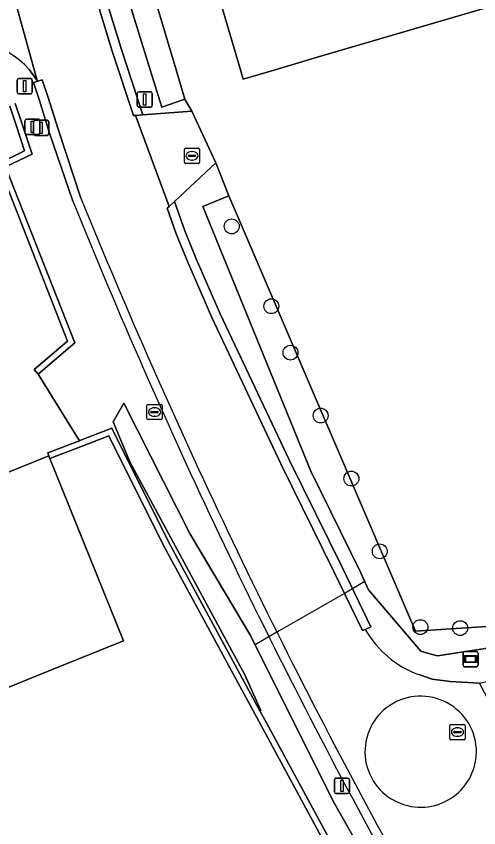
# Model space of a CAD drawing. Extents: x 164494 to 166241, y 382475 to 384495.
# Drawn here: x 164815.9 to 164846.3, y 383450.1 to 383503.5 of the extents above; entities that cross this region are included whole.
import ezdxf

# ---------------------------------------------------------------- set-up
doc = ezdxf.new("R2010")
doc.units = 0
for name, color, linetype in [('IMGEO_Afsluitpaal', 7, 'Continuous'), ('IMGEO_Berm_halfverhard', 7, 'Continuous'), ('IMGEO_Boom', 7, 'Continuous'), ('IMGEO_Brandkraan', 7, 'Continuous'), ('IMGEO_Duiker', 7, 'Continuous'), ('IMGEO_Erf', 7, 'Continuous'), ('IMGEO_Groenvoorziening', 7, 'Continuous'), ('IMGEO_Haag', 7, 'Continuous'), ('IMGEO_Lichtmast', 7, 'Continuous'), ('IMGEO_Pand', 7, 'Continuous'), ('IMGEO_Rijbaan_lokaal_gesloten', 7, 'Continuous'), ('IMGEO_Rijbaan_lokaal_open', 7, 'Continuous'), ('IMGEO_Rioolput', 7, 'Continuous'), ('IMGEO_Straatnaambord', 7, 'Continuous'), ('IMGEO_Verkeersbordpaal', 7, 'Continuous'), ('IMGEO_Voetpad_open', 7, 'Continuous'), ('IMGEO_Waterloop', 7, 'Continuous')]:
    doc.layers.add(name, color=color, linetype=linetype)

msp = doc.modelspace()

# ---------------------------------------------------------------- linework, layer by layer
at = {"layer": 'IMGEO_Afsluitpaal'}
for p, q in [((164815.948, 383498.524), (164815.948, 383499.324)), ((164815.948, 383499.324), (164815.948, 383498.524)), ((164816.048, 383499.424), (164816.838, 383499.424)), ((164816.838, 383499.424), (164816.048, 383499.424)), ((164816.938, 383499.324), (164816.938, 383498.524)), ((164816.938, 383498.524), (164816.938, 383499.324)), ((164816.838, 383498.424), (164816.048, 383498.424)), ((164816.048, 383498.424), (164816.838, 383498.424)), ((164817.032, 383495.786), (164817.032, 383496.586)), ((164817.032, 383496.586), (164817.032, 383495.786)), ((164817.132, 383496.686), (164817.922, 383496.686)), ((164817.922, 383496.686), (164817.132, 383496.686)), ((164818.022, 383496.586), (164818.022, 383495.786)), ((164818.022, 383495.786), (164818.022, 383496.586)), ((164817.922, 383495.686), (164817.132, 383495.686)), ((164817.132, 383495.686), (164817.922, 383495.686))]:
    msp.add_line(p, q, dxfattribs=at)
for points in [[(164816.368, 383499.299), (164816.518, 383499.299), (164816.518, 383498.549), (164816.368, 383498.549), (164816.368, 383499.299)], [(164817.452, 383496.561), (164817.602, 383496.561), (164817.602, 383495.811), (164817.452, 383495.811), (164817.452, 383496.561)]]:
    msp.add_lwpolyline(points, dxfattribs=at)
for centre, start, end in [((164816.048, 383499.324), 90, 180), ((164816.048, 383499.324), 90, 180), ((164816.838, 383499.324), 0, 90), ((164816.838, 383499.324), 360, 90), ((164816.048, 383498.524), 180, 270), ((164816.048, 383498.524), 180, 270), ((164816.838, 383498.524), 270, 0), ((164816.838, 383498.524), 270, 0), ((164817.132, 383496.586), 90, 180), ((164817.132, 383496.586), 90, 180), ((164817.922, 383496.586), 0, 90), ((164817.922, 383496.586), 360, 90), ((164817.132, 383495.786), 180, 270), ((164817.132, 383495.786), 180, 270), ((164817.922, 383495.786), 270, 0), ((164817.922, 383495.786), 270, 0)]:
    msp.add_arc(centre, 0.1, start, end, dxfattribs=at)
at = {"layer": 'IMGEO_Berm_halfverhard'}
for points in [[(164802.867, 383578.262), (164806.986, 383561.15), (164808.917, 383553.049), (164811.461, 383542.57), (164813.635, 383533.194), (164815.411, 383525.691), (164816.853, 383519.895), (164818.651, 383513.016), (164820.33, 383507.377), (164822.211, 383501.24), (164823.598, 383496.994), (164823.734, 383497.004), (164824.214, 383497.04), (164822.784, 383501.416), (164820.905, 383507.549), (164819.231, 383513.168), (164817.435, 383520.04), (164815.995, 383525.829), (164814.219, 383533.33), (164812.044, 383542.711), (164809.501, 383553.189), (164807.569, 383561.29), (164803.45, 383578.404)], [(164820.143, 383491.554), (164818.638, 383496.089), (164817.989, 383498.175), (164817.603, 383499.346), (164817.305, 383499.255), (164817.029, 383499.171), (164817.419, 383497.987), (164818.065, 383495.911), (164819.613, 383491.367)]]:
    msp.add_lwpolyline(points, dxfattribs=at)
msp.add_lwpolyline([(164826.302, 383491.338), (164825.947, 383491.005), (164825.824, 383490.89), (164826.421, 383489.217), (164827.184, 383487.341), (164828.764, 383483.707), (164833.326, 383474.037), (164836.796, 383467.001), (164838.69, 383463.101), (164838.866, 383463.178), (164839.24, 383463.342), (164837.334, 383467.267), (164833.869, 383474.293), (164829.314, 383483.947), (164827.74, 383487.567), (164826.986, 383489.418)], close=True, dxfattribs=at)
for centre, radius, start, end in [((165203.852, 383647.763), 414.287, 202.15137, 208.77058), ((165193.752, 383642.593), 403.545, 202.00839, 208.81736)]:
    msp.add_arc(centre, radius, start, end, dxfattribs=at)
at = {"layer": 'IMGEO_Boom'}
for centre in [(164830.074, 383489.698), (164832.683, 383484.449), (164833.943, 383481.389), (164835.93, 383477.254), (164837.952, 383473.108), (164839.823, 383468.318), (164842.496, 383463.33), (164845.114, 383463.264)]:
    msp.add_circle(centre, 0.489, dxfattribs=at)
at = {"layer": 'IMGEO_Brandkraan'}
for p, q in [((164824.494, 383477.057), (164824.494, 383477.909)), ((164824.569, 383477.983), (164825.421, 383477.983)), ((164824.982, 383477.763), (164825.007, 383477.763)), ((164825.495, 383477.909), (164825.495, 383477.057)), ((164824.753, 383477.477), (164824.753, 383477.489)), ((164825.191, 383477.44), (164824.793, 383477.44)), ((164824.796, 383477.526), (164825.194, 383477.526)), ((164825.005, 383477.203), (164824.98, 383477.203)), ((164825.237, 383477.489), (164825.237, 383477.477)), ((164825.421, 383476.983), (164824.569, 383476.983))]:
    msp.add_line(p, q, dxfattribs=at)
for points in [[(164824.494, 383477.057), (164824.494, 383477.909)], [(164824.569, 383477.983), (164825.421, 383477.983)], [(164825.495, 383477.909), (164825.495, 383477.057)], [(164825.421, 383476.983), (164824.569, 383476.983)]]:
    msp.add_lwpolyline(points, dxfattribs=at)
for centre, radius, start, end in [((164824.571, 383477.907), 0.0765, 91.552, 178.448), ((164824.571, 383477.907), 0.0765, 91.552, 178.448), ((164825.419, 383477.907), 0.0765, 1.552, 88.448), ((164825.419, 383477.907), 0.0765, 1.552, 88.448), ((164824.793, 383477.486), 0.0403, 85.8775, 175.7526), ((164824.79, 383477.476), 0.0366, 178.938, 274.7102), ((164825.194, 383477.483), 0.043, 264.8664, 352.4533), ((164825.198, 383477.488), 0.0386, 1.7309, 96.639), ((164824.571, 383477.059), 0.0765, 181.552, 268.448), ((164824.571, 383477.059), 0.0765, 181.552, 268.448), ((164825.419, 383477.059), 0.0765, 271.552, 358.448), ((164825.419, 383477.059), 0.0765, 271.552, 358.448)]:
    msp.add_arc(centre, radius, start, end, dxfattribs=at)
for centre, major_axis, ratio, start_param, end_param in [((164824.981, 383477.483), (-0.387, 0.002), 0.722429, 4.712389, 7.853982), ((164825.006, 383477.483), (-0.39, 0.002), 0.717154, 1.570796, 4.712389)]:
    msp.add_ellipse(centre, major_axis=major_axis, ratio=ratio, start_param=start_param, end_param=end_param, dxfattribs=at)
at = {"layer": 'IMGEO_Duiker'}
msp.add_lwpolyline([(164838.835, 383466.322), (164838.581, 383466.176), (164837.641, 383465.636), (164833.199, 383463.083), (164831.847, 383462.306), (164831.614, 383462.172)], dxfattribs=at)
at = {"layer": 'IMGEO_Erf'}
for points in [[(164808.728, 383571.245), (164817.843, 383532.831), (164823.417, 383510.069), (164826.418, 383500), (164826.994, 383498.067), (164827.455, 383497.281), (164829.018, 383493.887), (164829.882, 383491.714), (164830.694, 383489.822), (164842.176, 383463.06), (164852.192, 383463.714), (164863.576, 383467.094), (164868.741, 383468.628), (164874.88, 383470.847), (164878.913, 383472.472), (164896.265, 383479.453), (164922.439, 383490.759), (164883.7, 383477.062), (164883.266, 383478.533), (164932.039, 383495.768), (164933.543, 383500), (164934.392, 383502.389), (164920.621, 383557.769), (164914.456, 383581.898)], [(164820.222, 383475.231), (164818.103, 383474.421), (164822.948, 383462.439), (164818.313, 383460.564), (164815.183, 383459.298), (164810.468, 383457.391), (164808.413, 383462.473), (164813.128, 383464.38), (164810.263, 383471.466), (164813.393, 383472.732), (164818.028, 383474.606), (164817.957, 383474.793), (164820.044, 383475.591), (164817.327, 383479.981), (164817.068, 383480.286), (164819.267, 383482.152), (164814.665, 383493.821), (164816.44, 383494.67), (164815.874, 383496.362), (164815.456, 383497.612)], [(164785.335, 383462.011), (164820.036, 383413.911), (164867.478, 383349.751), (164886.943, 383377.76), (164871.034, 383398.226), (164846.57, 383432.139), (164840.127, 383441.874), (164838.209, 383445.412), (164832.004, 383456.853), (164825.553, 383468.751), (164821.992, 383475.908), (164820.222, 383475.231)]]:
    msp.add_lwpolyline(points, dxfattribs=at)
msp.add_lwpolyline([(164863.392, 383508.953), (164835.628, 383500.805), (164832.941, 383500), (164830.835, 383499.38), (164830.642, 383500), (164827.803, 383509.675), (164832.601, 383511.083), (164860.375, 383519.234)], close=True, dxfattribs=at)
at = {"layer": 'IMGEO_Groenvoorziening'}
for points in [[(164803.45, 383578.404), (164807.569, 383561.29), (164809.501, 383553.189), (164812.044, 383542.711), (164814.219, 383533.33), (164815.995, 383525.829), (164817.435, 383520.04), (164819.231, 383513.168), (164820.905, 383507.549), (164822.784, 383501.416), (164824.214, 383497.04), (164827.455, 383497.281), (164826.994, 383498.067), (164825.464, 383497.549), (164824.708, 383500), (164821.677, 383509.812), (164816.038, 383532.675), (164810.506, 383556.655), (164807.217, 383570.206)], [(164819.613, 383491.367), (164818.065, 383495.911), (164817.419, 383497.987), (164817.029, 383499.171), (164817.305, 383499.255), (164817.267, 383499.308), (164816.759, 383500.005)], [(164815.456, 383497.612), (164815.874, 383496.362), (164816.44, 383494.67), (164814.665, 383493.821), (164819.267, 383482.152), (164817.068, 383480.286), (164817.327, 383479.981), (164819.744, 383482.032), (164815.174, 383493.621), (164816.931, 383494.462), (164816.253, 383496.489), (164815.822, 383497.777)], [(164815.822, 383497.777), (164816.253, 383496.489), (164816.931, 383494.462), (164815.174, 383493.621), (164819.744, 383482.032), (164817.327, 383479.981), (164820.044, 383475.591), (164820.08, 383475.605), (164822.188, 383476.412), (164825.907, 383468.935), (164831.934, 383457.821), (164831.984, 383457.844), (164830.927, 383460.197), (164823.395, 383474.157), (164822.27, 383476.848), (164822.962, 383478.057), (164827.345, 383469.441), (164831.318, 383462.783), (164831.863, 383461.659), (164836.83, 383451.719), (164841.912, 383442.783), (164845.588, 383437.2), (164847.394, 383434.456), (164866.917, 383407.172)], [(164829.882, 383491.714), (164829.018, 383493.887), (164826.302, 383491.338), (164826.986, 383489.418), (164827.74, 383487.567), (164829.314, 383483.947), (164833.869, 383474.293), (164837.334, 383467.267), (164839.24, 383463.342), (164838.866, 383463.178)], [(164949.691, 383487.781), (164946.787, 383488.862), (164944.349, 383489.717), (164944.305, 383489.733), (164937.381, 383490.527), (164932.069, 383488.924), (164921.513, 383486.57), (164916.624, 383485.254), (164907.947, 383482), (164904.766, 383480.487), (164879.529, 383470.631), (164869.248, 383466.838), (164852.63, 383462.833), (164843.612, 383461.437), (164843.123, 383461.582), (164842.523, 383461.759), (164839.074, 383465.785), (164838.555, 383466.953), (164835.287, 383473.588), (164828.161, 383491.006), (164829.882, 383491.714)], [(164842.398, 383460.205), (164843.275, 383459.916), (164844.449, 383459.742), (164846.387, 383459.64), (164853.943, 383461.373), (164860.735, 383462.825), (164865.962, 383464.299), (164869.596, 383465.427), (164878.966, 383468.472), (164900.223, 383476.754), (164908.882, 383480.203), (164916, 383483.026), (164918.976, 383484.138), (164923.891, 383485.657), (164929.074, 383486.908), (164934.056, 383487.198)], [(164871.354, 383398.466), (164846.9, 383432.367), (164840.471, 383442.08), (164839.409, 383444.039), (164838.561, 383445.602), (164832.356, 383457.043), (164831.934, 383457.821), (164825.907, 383468.935), (164822.188, 383476.412), (164820.08, 383475.605), (164820.044, 383475.591), (164817.957, 383474.793), (164818.028, 383474.606), (164818.103, 383474.421), (164820.222, 383475.231), (164821.992, 383475.908), (164825.553, 383468.751), (164832.004, 383456.853), (164838.209, 383445.412), (164840.127, 383441.874), (164846.57, 383432.139), (164871.034, 383398.226)]]:
    msp.add_lwpolyline(points, dxfattribs=at)
for centre, radius, start, end in [((164812.384, 383496.117), 5.853, 41.6255, 111.2543), ((165193.752, 383642.593), 403.545, 202.00839, 208.81736), ((164844.61, 383466.418), 6.595, 209.423, 250.4001)]:
    msp.add_arc(centre, radius, start, end, dxfattribs=at)
at = {"layer": 'IMGEO_Haag'}
for points in [[(164815.456, 383497.612), (164815.874, 383496.362), (164816.44, 383494.67), (164814.665, 383493.821), (164819.267, 383482.152), (164817.068, 383480.286), (164817.327, 383479.981), (164819.744, 383482.032), (164815.174, 383493.621), (164816.931, 383494.462), (164816.253, 383496.489), (164815.822, 383497.777)], [(164871.354, 383398.466), (164846.9, 383432.367), (164840.471, 383442.08), (164839.409, 383444.039), (164838.561, 383445.602), (164832.356, 383457.043), (164831.934, 383457.821), (164825.907, 383468.935), (164822.188, 383476.412), (164820.08, 383475.605), (164820.044, 383475.591), (164817.957, 383474.793), (164818.028, 383474.606), (164818.103, 383474.421), (164820.222, 383475.231), (164821.992, 383475.908), (164825.553, 383468.751), (164832.004, 383456.853), (164838.209, 383445.412), (164840.127, 383441.874), (164846.57, 383432.139), (164871.034, 383398.226)]]:
    msp.add_lwpolyline(points, dxfattribs=at)
at = {"layer": 'IMGEO_Lichtmast'}
for p, q in [((164836.837, 383452.485), (164836.837, 383453.285)), ((164836.837, 383453.285), (164836.837, 383452.485)), ((164836.937, 383453.385), (164837.727, 383453.385)), ((164837.727, 383453.385), (164836.937, 383453.385)), ((164837.827, 383453.285), (164837.827, 383452.485)), ((164837.827, 383452.485), (164837.827, 383453.285)), ((164837.727, 383452.385), (164836.937, 383452.385)), ((164836.937, 383452.385), (164837.727, 383452.385))]:
    msp.add_line(p, q, dxfattribs=at)
msp.add_lwpolyline([(164837.257, 383453.26), (164837.407, 383453.26), (164837.407, 383452.51), (164837.257, 383452.51), (164837.257, 383453.26)], dxfattribs=at)
for centre, start, end in [((164836.937, 383453.285), 90, 180), ((164836.937, 383453.285), 90, 180), ((164837.727, 383453.285), 0, 90), ((164837.727, 383453.285), 360, 90), ((164836.937, 383452.485), 180, 270), ((164836.937, 383452.485), 180, 270), ((164837.727, 383452.485), 270, 0), ((164837.727, 383452.485), 270, 0)]:
    msp.add_arc(centre, 0.1, start, end, dxfattribs=at)
at = {"layer": 'IMGEO_Pand'}
for points in [[(164835.628, 383500.805), (164863.392, 383508.953), (164860.375, 383519.234), (164832.601, 383511.083), (164827.803, 383509.675), (164830.642, 383500), (164830.835, 383499.38), (164832.941, 383500)], [(164818.103, 383474.421), (164818.028, 383474.606), (164813.393, 383472.732), (164810.263, 383471.466), (164813.128, 383464.38), (164808.413, 383462.473), (164810.468, 383457.391), (164815.183, 383459.298), (164818.313, 383460.564), (164822.948, 383462.439)]]:
    msp.add_lwpolyline(points, close=True, dxfattribs=at)
at = {"layer": 'IMGEO_Rijbaan_lokaal_gesloten'}
for points in [[(164795.714, 383585.957), (164804.751, 383549.355), (164809.061, 383531.452), (164813.492, 383512.877), (164817.267, 383499.308), (164817.305, 383499.255), (164817.603, 383499.346), (164817.989, 383498.175), (164818.638, 383496.089), (164820.143, 383491.554)], [(164838.866, 383463.178), (164838.69, 383463.101), (164836.796, 383467.001), (164833.326, 383474.037), (164828.764, 383483.707), (164827.184, 383487.341), (164826.421, 383489.217), (164825.824, 383490.89), (164825.947, 383491.005), (164823.734, 383497.004), (164823.598, 383496.994), (164822.211, 383501.24), (164820.33, 383507.377), (164818.651, 383513.016), (164816.853, 383519.895), (164815.411, 383525.691), (164813.635, 383533.194), (164811.461, 383542.57), (164808.917, 383553.049), (164806.986, 383561.15), (164802.867, 383578.262)], [(164847.423, 383453.538), (164848.7, 383455.326), (164846.387, 383459.64), (164844.449, 383459.742), (164843.275, 383459.916), (164842.398, 383460.205)]]:
    msp.add_lwpolyline(points, dxfattribs=at)
for centre, radius, start, end in [((165203.852, 383647.763), 414.287, 202.15137, 208.77058), ((164844.61, 383466.418), 6.595, 209.423, 250.4001), ((164842.507, 383455.11), 3.68, 359.6317, 123.4333), ((164842.496, 383455.139), 3.65, 123.5454, 246.08), ((164842.518, 383455.151), 3.669, 245.8324, 358.9895)]:
    msp.add_arc(centre, radius, start, end, dxfattribs=at)
at = {"layer": 'IMGEO_Rijbaan_lokaal_open'}
msp.add_lwpolyline([(164816.759, 383500.005), (164817.267, 383499.308), (164813.492, 383512.877)], dxfattribs=at)
for centre, radius, start, end in [((164812.384, 383496.117), 5.853, 41.6255, 111.2543), ((164842.507, 383455.11), 3.68, 359.6317, 123.4333), ((164842.496, 383455.139), 3.65, 123.5454, 246.08), ((164842.518, 383455.151), 3.669, 245.8324, 358.9895)]:
    msp.add_arc(centre, radius, start, end, dxfattribs=at)
at = {"layer": 'IMGEO_Rioolput'}
for p, q in [((164826.959, 383493.92), (164826.959, 383494.772)), ((164827.034, 383494.846), (164827.886, 383494.846)), ((164827.96, 383494.772), (164827.96, 383493.92)), ((164827.218, 383494.34), (164827.218, 383494.352)), ((164827.656, 383494.303), (164827.258, 383494.303)), ((164827.261, 383494.389), (164827.659, 383494.389)), ((164827.447, 383494.626), (164827.472, 383494.626)), ((164827.702, 383494.352), (164827.702, 383494.34)), ((164827.886, 383493.846), (164827.034, 383493.846)), ((164827.47, 383494.066), (164827.445, 383494.066)), ((164844.435, 383455.998), (164844.435, 383456.85)), ((164844.51, 383456.924), (164845.362, 383456.924)), ((164845.436, 383456.85), (164845.436, 383455.998)), ((164844.694, 383456.418), (164844.694, 383456.43)), ((164845.132, 383456.381), (164844.734, 383456.381)), ((164844.737, 383456.467), (164845.135, 383456.467)), ((164844.923, 383456.704), (164844.948, 383456.704)), ((164845.178, 383456.43), (164845.178, 383456.418)), ((164845.362, 383455.924), (164844.51, 383455.924)), ((164844.946, 383456.144), (164844.921, 383456.144))]:
    msp.add_line(p, q, dxfattribs=at)
for points in [[(164826.959, 383493.92), (164826.959, 383494.772)], [(164827.034, 383494.846), (164827.886, 383494.846)], [(164827.96, 383494.772), (164827.96, 383493.92)], [(164827.886, 383493.846), (164827.034, 383493.846)], [(164844.435, 383455.998), (164844.435, 383456.85)], [(164844.51, 383456.924), (164845.362, 383456.924)], [(164845.436, 383456.85), (164845.436, 383455.998)], [(164845.362, 383455.924), (164844.51, 383455.924)]]:
    msp.add_lwpolyline(points, dxfattribs=at)
for centre, radius, start, end in [((164827.036, 383494.77), 0.0765, 91.552, 178.448), ((164827.036, 383494.77), 0.0765, 91.552, 178.448), ((164827.884, 383494.77), 0.0765, 1.552, 88.448), ((164827.884, 383494.77), 0.0765, 1.552, 88.448), ((164827.258, 383494.349), 0.0403, 85.8775, 175.7526), ((164827.255, 383494.339), 0.0366, 178.938, 274.7102), ((164827.659, 383494.346), 0.043, 264.8664, 352.4533), ((164827.663, 383494.351), 0.0386, 1.7309, 96.639), ((164827.036, 383493.922), 0.0765, 181.552, 268.448), ((164827.036, 383493.922), 0.0765, 181.552, 268.448), ((164827.884, 383493.922), 0.0765, 271.552, 358.448), ((164827.884, 383493.922), 0.0765, 271.552, 358.448), ((164844.512, 383456.848), 0.0765, 91.552, 178.448), ((164844.512, 383456.848), 0.0765, 91.552, 178.448), ((164845.36, 383456.848), 0.0765, 1.552, 88.448), ((164845.36, 383456.848), 0.0765, 1.552, 88.448), ((164844.734, 383456.427), 0.0403, 85.8775, 175.7526), ((164844.731, 383456.417), 0.0366, 178.938, 274.7102), ((164845.135, 383456.424), 0.043, 264.8664, 352.4533), ((164845.139, 383456.429), 0.0386, 1.7309, 96.639), ((164844.512, 383456), 0.0765, 181.552, 268.448), ((164844.512, 383456), 0.0765, 181.552, 268.448), ((164845.36, 383456), 0.0765, 271.552, 358.448), ((164845.36, 383456), 0.0765, 271.552, 358.448)]:
    msp.add_arc(centre, radius, start, end, dxfattribs=at)
for centre, major_axis, ratio, start_param, end_param in [((164827.446, 383494.346), (-0.387, 0.002), 0.722429, 4.712389, 7.853982), ((164827.471, 383494.346), (-0.39, 0.002), 0.717154, 1.570796, 4.712389), ((164844.922, 383456.424), (-0.387, 0.002), 0.722429, 4.712389, 7.853982), ((164844.947, 383456.424), (-0.39, 0.002), 0.717154, 1.570796, 4.712389)]:
    msp.add_ellipse(centre, major_axis=major_axis, ratio=ratio, start_param=start_param, end_param=end_param, dxfattribs=at)
at = {"layer": 'IMGEO_Straatnaambord'}
for p, q in [((164845.301, 383460.824), (164845.301, 383461.624)), ((164845.301, 383461.624), (164845.301, 383460.824)), ((164845.401, 383461.724), (164846.191, 383461.724)), ((164846.191, 383461.724), (164845.401, 383461.724)), ((164846.291, 383461.624), (164846.291, 383460.824)), ((164846.291, 383460.824), (164846.291, 383461.624)), ((164846.191, 383460.724), (164845.401, 383460.724)), ((164845.401, 383460.724), (164846.191, 383460.724))]:
    msp.add_line(p, q, dxfattribs=at)
for points in [[(164845.402, 383461.456), (164846.19, 383461.456), (164846.19, 383460.992), (164845.402, 383460.992), (164845.402, 383461.456)], [(164845.467, 383461.391), (164845.467, 383461.057), (164846.125, 383461.057), (164846.125, 383461.391), (164845.467, 383461.391)]]:
    msp.add_lwpolyline(points, dxfattribs=at)
for centre, start, end in [((164845.401, 383461.624), 90, 180), ((164845.401, 383461.624), 90, 180), ((164846.191, 383461.624), 0, 90), ((164846.191, 383461.624), 360, 90), ((164845.401, 383460.824), 180, 270), ((164845.401, 383460.824), 180, 270), ((164846.191, 383460.824), 270, 0), ((164846.191, 383460.824), 270, 0)]:
    msp.add_arc(centre, 0.1, start, end, dxfattribs=at)
at = {"layer": 'IMGEO_Verkeersbordpaal'}
for p, q in [((164823.853, 383497.654), (164823.853, 383498.454)), ((164823.853, 383498.454), (164823.853, 383497.654)), ((164823.953, 383498.554), (164824.743, 383498.554)), ((164824.743, 383498.554), (164823.953, 383498.554)), ((164824.843, 383498.454), (164824.843, 383497.654)), ((164824.843, 383497.654), (164824.843, 383498.454)), ((164824.743, 383497.554), (164823.953, 383497.554)), ((164823.953, 383497.554), (164824.743, 383497.554)), ((164816.459, 383495.856), (164816.459, 383496.656)), ((164816.459, 383496.656), (164816.459, 383495.856)), ((164816.559, 383496.756), (164817.349, 383496.756)), ((164817.349, 383496.756), (164816.559, 383496.756)), ((164817.449, 383496.656), (164817.449, 383495.856)), ((164817.449, 383495.856), (164817.449, 383496.656)), ((164817.349, 383495.756), (164816.559, 383495.756)), ((164816.559, 383495.756), (164817.349, 383495.756))]:
    msp.add_line(p, q, dxfattribs=at)
for points in [[(164824.273, 383498.429), (164824.423, 383498.429), (164824.423, 383497.679), (164824.273, 383497.679), (164824.273, 383498.429)], [(164816.879, 383496.631), (164817.029, 383496.631), (164817.029, 383495.881), (164816.879, 383495.881), (164816.879, 383496.631)]]:
    msp.add_lwpolyline(points, dxfattribs=at)
for centre, start, end in [((164823.953, 383498.454), 90, 180), ((164823.953, 383498.454), 90, 180), ((164824.743, 383498.454), 0, 90), ((164824.743, 383498.454), 360, 90), ((164823.953, 383497.654), 180, 270), ((164823.953, 383497.654), 180, 270), ((164824.743, 383497.654), 270, 0), ((164824.743, 383497.654), 270, 0), ((164816.559, 383496.656), 90, 180), ((164816.559, 383496.656), 90, 180), ((164817.349, 383496.656), 0, 90), ((164817.349, 383496.656), 360, 90), ((164816.559, 383495.856), 180, 270), ((164816.559, 383495.856), 180, 270), ((164817.349, 383495.856), 270, 0), ((164817.349, 383495.856), 270, 0)]:
    msp.add_arc(centre, 0.1, start, end, dxfattribs=at)
at = {"layer": 'IMGEO_Voetpad_open'}
msp.add_lwpolyline([(164825.947, 383491.005), (164826.302, 383491.338), (164829.018, 383493.887), (164827.455, 383497.281), (164824.214, 383497.04), (164823.734, 383497.004)], close=True, dxfattribs=at)
at = {"layer": 'IMGEO_Waterloop'}
msp.add_lwpolyline([(164808.479, 383572.186), (164808.069, 383573.736), (164806.328, 383573.265), (164806.67, 383572.089), (164807.217, 383570.206), (164810.506, 383556.655), (164816.038, 383532.675), (164821.677, 383509.812), (164824.708, 383500), (164825.464, 383497.549), (164826.994, 383498.067), (164826.418, 383500), (164823.417, 383510.069), (164817.843, 383532.831), (164808.728, 383571.245)], close=True, dxfattribs=at)
for points in [[(164896.265, 383479.453), (164878.913, 383472.472), (164874.88, 383470.847), (164868.741, 383468.628), (164863.576, 383467.094), (164852.192, 383463.714), (164842.176, 383463.06), (164830.694, 383489.822), (164829.882, 383491.714), (164828.161, 383491.006), (164835.287, 383473.588), (164838.555, 383466.953), (164839.074, 383465.785), (164842.523, 383461.759), (164843.123, 383461.582), (164843.612, 383461.437), (164852.63, 383462.833), (164869.248, 383466.838), (164879.529, 383470.631), (164904.766, 383480.487)], [(164866.917, 383407.172), (164847.394, 383434.456), (164845.588, 383437.2), (164841.912, 383442.783), (164836.83, 383451.719), (164831.863, 383461.659), (164831.318, 383462.783), (164827.345, 383469.441), (164822.962, 383478.057), (164822.27, 383476.848), (164823.395, 383474.157), (164830.927, 383460.197), (164831.984, 383457.844), (164831.934, 383457.821), (164832.356, 383457.043), (164838.561, 383445.602), (164839.409, 383444.039), (164839.448, 383444.057), (164840.671, 383441.945), (164844.42, 383436.392), (164846.184, 383433.778), (164852.177, 383425.35), (164870.973, 383399.679)]]:
    msp.add_lwpolyline(points, dxfattribs=at)

doc.saveas('drawing.dxf')
